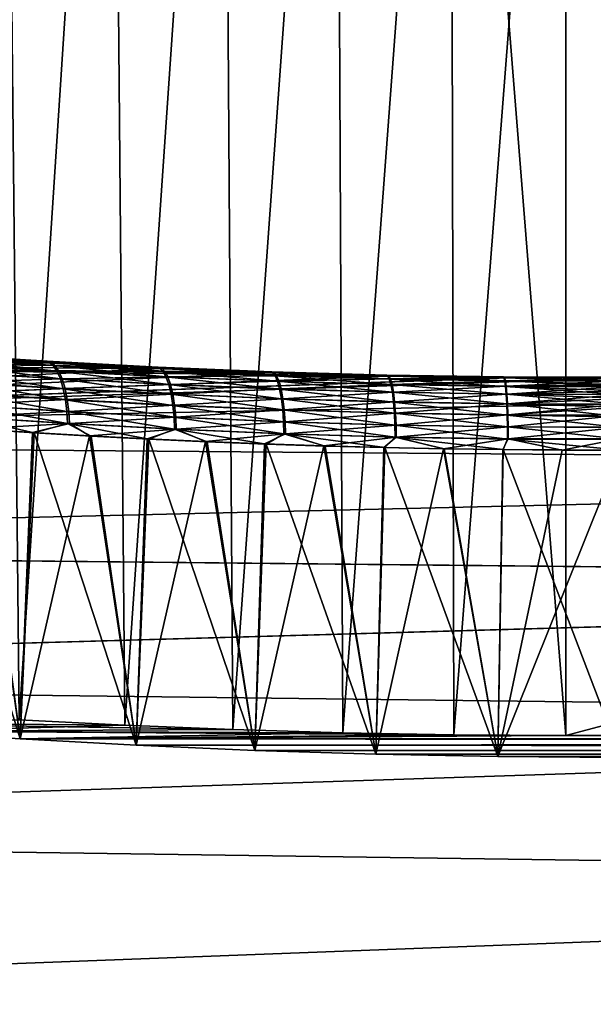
# Model space of a CAD drawing. Header units: metres. Extents: x -2 to 78, y -85 to 85.
# Tile 469 of 500: x 52.67 to 54.24, y 53.48 to 56.16. Entities that reach past the tile are written whole.
import ezdxf

# ---------------------------------------------------------------- set-up
doc = ezdxf.new("R2010")
doc.units = ezdxf.units.M
doc.layers.add('solid_20004802', color=7, linetype='CONTINUOUS')

msp = doc.modelspace()

# ---------------------------------------------------------------- linework, layer by layer
at = {"layer": 'solid_20004802'}
for points in [[(52.631954, 58.145981, -3.58792), (52.925621, 58.145981, -3.699292), (52.672421, 54.25354, -3.604892)], [(52.925621, 58.145981, 3.699292), (52.631954, 58.145981, 3.58792), (52.672421, 54.25354, 3.604892)], [(52.925621, 58.145981, -3.699292), (52.959625, 54.238853, -3.710472), (52.672421, 54.25354, -3.604892)], [(52.925621, 58.145981, 3.699292), (52.672421, 54.25354, 3.604892), (52.959625, 54.238853, 3.710472)], [(52.925621, 58.145981, -3.699292), (53.227295, 58.145981, -3.786673), (52.959625, 54.238853, -3.710472)], [(53.227295, 58.145981, 3.786673), (52.925621, 58.145981, 3.699292), (52.959625, 54.238853, 3.710472)], [(53.227295, 58.145981, -3.786673), (53.253811, 54.227013, -3.793111), (52.959625, 54.238853, -3.710472)], [(53.227295, 58.145981, 3.786673), (52.959625, 54.238853, 3.710472), (53.253811, 54.227013, 3.79311)], [(53.227295, 58.145981, -3.786673), (53.535019, 58.145981, -3.849496), (53.253811, 54.227013, -3.793111)], [(53.535019, 58.145981, 3.849496), (53.227295, 58.145981, 3.786673), (53.253811, 54.227013, 3.79311)], [(53.535019, 58.145981, -3.849496), (53.5532, 54.218372, -3.852406), (53.253811, 54.227013, -3.793111)], [(53.535019, 58.145981, 3.849496), (53.253811, 54.227013, 3.79311), (53.553196, 54.218372, 3.852406)], [(53.535019, 58.145981, -3.849496), (53.846806, 58.145981, -3.887353), (53.5532, 54.218372, -3.852406)], [(53.846806, 58.145981, 3.887353), (53.535019, 58.145981, 3.849496), (53.553196, 54.218372, 3.852406)], [(53.846806, 58.145981, 3.887353), (53.553196, 54.218372, 3.852406), (53.856075, 54.21312, 3.888091)], [(53.846806, 58.145981, -3.887353), (53.856075, 54.21312, -3.888091), (53.5532, 54.218372, -3.852406)], [(53.846806, 58.145981, -3.887353), (54.160625, 58.145981, -3.9), (53.856075, 54.21312, -3.888091)], [(53.846806, 58.145981, 3.887353), (53.856075, 54.21312, 3.888091), (54.160625, 54.211334, 3.9)], [(53.846806, 58.145981, 3.887353), (54.160625, 54.211334, 3.9), (54.160625, 58.145981, 3.9)], [(54.160625, 58.145981, -3.9), (54.160625, 54.211334, -3.9), (53.856075, 54.21312, -3.888091)], [(68.960625, 58.145981, -3.9), (68.960625, 54.211334, -3.9), (54.160625, 54.211334, -3.9)], [(54.160625, 58.145981, -3.9), (68.960625, 58.145981, -3.9), (54.160625, 54.211334, -3.9)], [(54.160625, 58.145981, 3.9), (54.160625, 54.211334, 3.9), (68.960625, 54.211334, 3.9)], [(54.160625, 58.145981, 3.9), (68.960625, 54.211334, 3.9), (68.960625, 58.145981, 3.9)], [(54.005024, 55.185162, -4.513051), (49.188503, 55.016632, -5.356757), (49.188503, 55.246319, -4.02883)], [(53.694511, 55.189705, -4.480579), (54.005024, 55.185162, -4.513051), (49.188503, 55.246319, -4.02883)], [(53.379265, 55.198013, -4.424584), (53.694511, 55.189705, -4.480579), (49.188503, 55.246319, -4.02883)], [(53.065426, 55.209942, -4.34515), (53.379265, 55.198013, -4.424584), (49.188503, 55.246319, -4.02883)], [(52.756107, 55.225201, -4.242862), (53.065426, 55.209942, -4.34515), (49.188503, 55.246319, -4.02883)], [(52.45401, 55.243473, -4.118111), (52.756107, 55.225201, -4.242862), (49.188503, 55.246319, -4.02883)], [(52.748245, 55.230263, 4.206928), (52.453747, 55.24847, 4.084369), (52.443611, 55.244488, 4.111214)], [(52.448597, 55.24831, -4.086118), (52.743122, 55.23003, -4.209064), (52.45401, 55.243473, -4.118111)], [(52.753883, 55.227303, -4.177981), (52.743122, 55.23003, -4.209064), (52.448597, 55.24831, -4.086118)], [(52.461323, 55.245365, -4.056255), (52.753883, 55.227303, -4.177981), (52.448597, 55.24831, -4.086118)], [(52.466393, 55.245525, 4.054505), (52.453747, 55.24847, 4.084369), (52.748245, 55.230263, 4.206928)], [(52.764732, 55.218533, -4.146171), (52.753883, 55.227303, -4.177981), (52.461323, 55.245365, -4.056255)], [(52.474152, 55.236427, -4.025652), (52.764732, 55.218533, -4.146171), (52.461323, 55.245365, -4.056255)], [(52.758919, 55.227535, 4.175843), (52.466393, 55.245525, 4.054505), (52.748245, 55.230263, 4.206928)], [(52.479153, 55.236588, 4.023904), (52.466393, 55.245525, 4.054505), (52.758919, 55.227535, 4.175843)], [(52.745132, 55.226093, 4.236928), (52.443611, 55.244488, 4.111214), (49.188503, 55.016624, 5.356791)], [(53.051403, 55.210762, 4.339764), (52.745132, 55.226093, 4.236928), (49.188503, 55.016624, 5.356791)], [(52.748245, 55.230263, 4.206928), (52.443611, 55.244488, 4.111214), (52.745132, 55.226093, 4.236928)], [(52.743122, 55.23003, -4.209064), (52.756107, 55.225201, -4.242862), (52.45401, 55.243473, -4.118111)], [(52.775135, 55.203392, -4.11516), (52.764732, 55.218533, -4.146171), (52.474152, 55.236427, -4.025652)], [(52.486454, 55.221191, -3.99576), (52.775135, 55.203392, -4.11516), (52.474152, 55.236427, -4.025652)], [(52.769695, 55.218765, 4.144033), (52.479153, 55.236588, 4.023904), (52.758919, 55.227535, 4.175843)], [(52.491398, 55.221348, 3.994016), (52.479153, 55.236588, 4.023904), (52.769695, 55.218765, 4.144033)], [(52.784523, 55.182159, -4.086604), (52.775135, 55.203392, -4.11516), (52.486454, 55.221191, -3.99576)], [(52.497562, 55.199947, -3.96815), (52.784523, 55.182159, -4.086604), (52.486454, 55.221191, -3.99576)], [(52.780041, 55.203621, 4.113027), (52.491398, 55.221348, 3.994016), (52.769695, 55.218765, 4.144033)], [(52.502468, 55.200108, 3.966416), (52.491398, 55.221348, 3.994016), (52.780041, 55.203621, 4.113027)], [(52.743122, 55.23003, -4.209064), (53.045918, 55.214367, -4.310959), (52.756107, 55.225201, -4.242862)], [(53.054718, 55.21183, -4.278833), (53.045918, 55.214367, -4.310959), (52.743122, 55.23003, -4.209064)], [(52.753883, 55.227303, -4.177981), (53.054718, 55.21183, -4.278833), (52.743122, 55.23003, -4.209064)], [(53.050747, 55.214642, 4.308658), (52.748245, 55.230263, 4.206928), (52.745132, 55.226093, 4.236928)], [(53.050747, 55.214642, 4.308658), (52.745132, 55.226093, 4.236928), (53.051403, 55.210762, 4.339764)], [(52.758919, 55.227535, 4.175843), (52.748245, 55.230263, 4.206928), (53.050747, 55.214642, 4.308658)], [(53.06358, 55.203201, -4.245992), (53.054718, 55.21183, -4.278833), (52.753883, 55.227303, -4.177981)], [(52.764732, 55.218533, -4.146171), (53.06358, 55.203201, -4.245992), (52.753883, 55.227303, -4.177981)], [(53.045918, 55.214367, -4.310959), (53.065426, 55.209942, -4.34515), (52.756107, 55.225201, -4.242862)], [(53.059464, 55.212105, 4.276526), (52.758919, 55.227535, 4.175843), (53.050747, 55.214642, 4.308658)], [(52.769695, 55.218765, 4.144033), (52.758919, 55.227535, 4.175843), (53.059464, 55.212105, 4.276526)], [(53.072052, 55.188137, -4.214032), (53.06358, 55.203201, -4.245992), (52.764732, 55.218533, -4.146171)], [(52.775135, 55.203392, -4.11516), (53.072052, 55.188137, -4.214032), (52.764732, 55.218533, -4.146171)], [(53.068253, 55.203476, 4.243685), (52.769695, 55.218765, 4.144033), (53.059464, 55.212105, 4.276526)], [(52.780041, 55.203621, 4.113027), (52.769695, 55.218765, 4.144033), (53.068253, 55.203476, 4.243685)], [(53.361881, 55.198738, 4.419817), (53.051403, 55.210762, 4.339764), (49.188503, 55.016624, 5.356791)], [(53.675793, 55.19022, 4.477126), (53.361881, 55.198738, 4.419817), (49.188503, 55.016624, 5.356791)], [(49.188503, 55.016624, 5.356791), (58.473949, 55.193329, 4.524064), (54.310116, 55.184143, 4.523994)], [(58.496902, 54.941986, 5.837459), (58.473949, 55.193329, 4.524064), (49.188503, 55.016624, 5.356791)], [(52.792389, 55.155769, -4.062022), (52.784523, 55.182159, -4.086604), (52.497562, 55.199947, -3.96815)], [(52.506886, 55.173618, -3.944274), (52.792389, 55.155769, -4.062022), (52.497562, 55.199947, -3.96815)], [(52.789391, 55.182392, 4.084482), (52.502468, 55.200108, 3.966416), (52.780041, 55.203621, 4.113027)], [(52.511772, 55.173775, 3.942552), (52.502468, 55.200108, 3.966416), (52.789391, 55.182392, 4.084482)], [(53.07967, 55.166916, -4.184681), (53.072052, 55.188137, -4.214032), (52.775135, 55.203392, -4.11516)], [(52.784523, 55.182159, -4.086604), (53.07967, 55.166916, -4.184681), (52.775135, 55.203392, -4.11516)], [(53.076672, 55.188412, 4.21173), (52.780041, 55.203621, 4.113027), (53.068253, 55.203476, 4.243685)], [(52.789391, 55.182392, 4.084482), (52.780041, 55.203621, 4.113027), (53.076672, 55.188412, 4.21173)], [(53.045918, 55.214367, -4.310959), (53.355511, 55.201763, -4.391159), (53.065426, 55.209942, -4.34515)], [(53.362328, 55.199383, -4.3582), (53.355511, 55.201763, -4.391159), (53.045918, 55.214367, -4.310959)], [(53.054718, 55.21183, -4.278833), (53.362328, 55.199383, -4.3582), (53.045918, 55.214367, -4.310959)], [(53.359737, 55.202049, 4.388948), (53.050747, 55.214642, 4.308658), (53.051403, 55.210762, 4.339764)], [(53.059464, 55.212105, 4.276526), (53.050747, 55.214642, 4.308658), (53.359737, 55.202049, 4.388948)], [(53.359737, 55.202049, 4.388948), (53.051403, 55.210762, 4.339764), (53.361881, 55.198738, 4.419817)], [(53.369164, 55.190872, -4.324537), (53.362328, 55.199383, -4.3582), (53.054718, 55.21183, -4.278833)], [(53.06358, 55.203201, -4.245992), (53.369164, 55.190872, -4.324537), (53.054718, 55.21183, -4.278833)], [(53.366478, 55.199669, 4.355984), (53.059464, 55.212105, 4.276526), (53.359737, 55.202049, 4.388948)], [(53.068253, 55.203476, 4.243685), (53.059464, 55.212105, 4.276526), (53.366478, 55.199669, 4.355984)], [(53.375668, 55.175873, -4.291822), (53.369164, 55.190872, -4.324537), (53.06358, 55.203201, -4.245992)], [(53.072052, 55.188137, -4.214032), (53.375668, 55.175873, -4.291822), (53.06358, 55.203201, -4.245992)], [(53.355511, 55.201763, -4.391159), (53.379265, 55.198013, -4.424584), (53.065426, 55.209942, -4.34515)], [(53.373249, 55.191154, 4.32232), (53.068253, 55.203476, 4.243685), (53.366478, 55.199669, 4.355984)], [(53.076672, 55.188412, 4.21173), (53.068253, 55.203476, 4.243685), (53.373249, 55.191154, 4.32232)], [(53.355511, 55.201763, -4.391159), (53.670418, 55.192677, -4.44902), (53.379265, 55.198013, -4.424584)], [(53.675167, 55.190411, -4.415482), (53.670418, 55.192677, -4.44902), (53.355511, 55.201763, -4.391159)], [(53.362328, 55.199383, -4.3582), (53.675167, 55.190411, -4.415482), (53.355511, 55.201763, -4.391159)], [(53.673672, 55.192924, 4.447199), (53.359737, 55.202049, 4.388948), (53.361881, 55.198738, 4.419817)], [(53.366478, 55.199669, 4.355984), (53.359737, 55.202049, 4.388948), (53.673672, 55.192924, 4.447199)], [(53.673672, 55.192924, 4.447199), (53.361881, 55.198738, 4.419817), (53.675793, 55.19022, 4.477126)], [(53.679901, 55.181984, -4.381242), (53.675167, 55.190411, -4.415482), (53.362328, 55.199383, -4.3582)], [(53.369164, 55.190872, -4.324537), (53.679901, 55.181984, -4.381242), (53.362328, 55.199383, -4.3582)], [(53.67836, 55.190659, 4.413655), (53.366478, 55.199669, 4.355984), (53.673672, 55.192924, 4.447199)], [(53.373249, 55.191154, 4.32232), (53.366478, 55.199669, 4.355984), (53.67836, 55.190659, 4.413655)], [(53.670418, 55.192677, -4.44902), (53.694511, 55.189705, -4.480579), (53.379265, 55.198013, -4.424584)], [(53.670418, 55.192677, -4.44902), (53.989128, 55.187546, -4.483912), (53.694511, 55.189705, -4.480579)], [(53.991642, 55.185349, -4.450099), (53.989128, 55.187546, -4.483912), (53.670418, 55.192677, -4.44902)], [(53.675167, 55.190411, -4.415482), (53.991642, 55.185349, -4.450099), (53.670418, 55.192677, -4.44902)], [(53.99099, 55.187698, 4.482815), (53.673672, 55.192924, 4.447199), (53.675793, 55.19022, 4.477126)], [(53.67836, 55.190659, 4.413655), (53.673672, 55.192924, 4.447199), (53.99099, 55.187698, 4.482815)], [(53.991917, 55.185329, 4.511844), (53.675793, 55.19022, 4.477126), (49.188503, 55.016624, 5.356791)], [(53.991917, 55.185329, 4.511844), (49.188503, 55.016624, 5.356791), (54.310116, 55.184143, 4.523994)], [(54.005024, 55.185162, -4.513051), (54.310116, 55.184475, -4.521986), (49.188503, 55.016632, -5.356757)], [(54.310116, 55.184475, -4.521986), (58.496902, 54.94215, -5.8367), (49.188503, 55.016632, -5.356757)], [(52.798378, 55.125652, -4.04254), (52.792389, 55.155769, -4.062022), (52.506886, 55.173618, -3.944274)], [(52.514011, 55.14362, -3.925216), (52.798378, 55.125652, -4.04254), (52.506886, 55.173618, -3.944274)], [(52.797237, 55.155998, 4.059915), (52.511772, 55.173775, 3.942552), (52.789391, 55.182392, 4.084482)], [(52.518902, 55.143776, 3.923508), (52.511772, 55.173775, 3.942552), (52.797237, 55.155998, 4.059915)], [(53.086018, 55.140472, -4.159517), (53.07967, 55.166916, -4.184681), (52.784523, 55.182159, -4.086604)], [(52.792389, 55.155769, -4.062022), (53.086018, 55.140472, -4.159517), (52.784523, 55.182159, -4.086604)], [(53.084251, 55.167191, 4.18239), (52.789391, 55.182392, 4.084482), (53.076672, 55.188412, 4.21173)], [(52.797237, 55.155998, 4.059915), (52.789391, 55.182392, 4.084482), (53.084251, 55.167191, 4.18239)], [(53.090584, 55.140747, 4.157243), (52.797237, 55.155998, 4.059915), (53.084251, 55.167191, 4.18239)], [(53.381474, 55.154659, -4.26184), (53.375668, 55.175873, -4.291822), (53.072052, 55.188137, -4.214032)], [(53.07967, 55.166916, -4.184681), (53.381474, 55.154659, -4.26184), (53.072052, 55.188137, -4.214032)], [(53.379704, 55.176155, 4.289609), (53.076672, 55.188412, 4.21173), (53.373249, 55.191154, 4.32232)], [(53.084251, 55.167191, 4.18239), (53.076672, 55.188412, 4.21173), (53.379704, 55.176155, 4.289609)], [(53.386261, 55.12817, -4.236218), (53.381474, 55.154659, -4.26184), (53.07967, 55.166916, -4.184681)], [(53.086018, 55.140472, -4.159517), (53.386261, 55.12817, -4.236218), (53.07967, 55.166916, -4.184681)], [(53.385475, 55.154945, 4.259638), (53.084251, 55.167191, 4.18239), (53.379704, 55.176155, 4.289609)], [(53.090584, 55.140747, 4.157243), (53.084251, 55.167191, 4.18239), (53.385475, 55.154945, 4.259638)], [(53.684364, 55.167034, -4.347992), (53.679901, 55.181984, -4.381242), (53.369164, 55.190872, -4.324537)], [(53.375668, 55.175873, -4.291822), (53.684364, 55.167034, -4.347992), (53.369164, 55.190872, -4.324537)], [(53.683041, 55.182232, 4.379414), (53.373249, 55.191154, 4.32232), (53.67836, 55.190659, 4.413655)], [(53.379704, 55.176155, 4.289609), (53.373249, 55.191154, 4.32232), (53.683041, 55.182232, 4.379414)], [(53.688313, 55.145832, -4.317559), (53.684364, 55.167034, -4.347992), (53.375668, 55.175873, -4.291822)], [(53.381474, 55.154659, -4.26184), (53.688313, 55.145832, -4.317559), (53.375668, 55.175873, -4.291822)], [(53.687469, 55.167282, 4.346167), (53.379704, 55.176155, 4.289609), (53.683041, 55.182232, 4.379414)], [(53.385475, 55.154945, 4.259638), (53.379704, 55.176155, 4.289609), (53.687469, 55.167282, 4.346167)], [(53.691387, 55.146076, 4.315742), (53.385475, 55.154945, 4.259638), (53.687469, 55.167282, 4.346167)], [(53.994129, 55.176979, -4.415571), (53.991642, 55.185349, -4.450099), (53.675167, 55.190411, -4.415482)], [(53.679901, 55.181984, -4.381242), (53.994129, 55.176979, -4.415571), (53.675167, 55.190411, -4.415482)], [(53.99099, 55.187698, 4.482815), (53.675793, 55.19022, 4.477126), (53.991917, 55.185329, 4.511844)], [(53.993469, 55.185505, 4.448998), (53.67836, 55.190659, 4.413655), (53.99099, 55.187698, 4.482815)], [(53.683041, 55.182232, 4.379414), (53.67836, 55.190659, 4.413655), (53.993469, 55.185505, 4.448998)], [(53.996456, 55.162064, -4.382037), (53.994129, 55.176979, -4.415571), (53.679901, 55.181984, -4.381242)], [(53.684364, 55.167034, -4.347992), (53.996456, 55.162064, -4.382037), (53.679901, 55.181984, -4.381242)], [(53.995926, 55.177135, 4.414468), (53.683041, 55.182232, 4.379414), (53.993469, 55.185505, 4.448998)], [(53.687469, 55.167282, 4.346167), (53.683041, 55.182232, 4.379414), (53.995926, 55.177135, 4.414468)], [(53.998489, 55.140862, -4.351346), (53.996456, 55.162064, -4.382037), (53.684364, 55.167034, -4.347992)], [(53.688313, 55.145832, -4.317559), (53.998489, 55.140862, -4.351346), (53.684364, 55.167034, -4.347992)], [(53.99823, 55.162216, 4.380937), (53.687469, 55.167282, 4.346167), (53.995926, 55.177135, 4.414468)], [(53.691387, 55.146076, 4.315742), (53.687469, 55.167282, 4.346167), (53.99823, 55.162216, 4.380937)], [(53.989128, 55.187546, -4.483912), (54.005024, 55.185162, -4.513051), (53.694511, 55.189705, -4.480579)], [(53.989128, 55.187546, -4.483912), (54.310108, 55.186848, -4.492815), (54.005024, 55.185162, -4.513051)], [(53.989128, 55.187546, -4.483912), (54.310116, 55.184643, -4.461494), (54.310108, 55.186848, -4.492815)], [(53.991642, 55.185349, -4.450099), (54.310116, 55.184643, -4.461494), (53.989128, 55.187546, -4.483912)], [(53.99099, 55.187698, 4.482815), (54.310116, 55.184143, 4.523994), (54.310108, 55.186813, 4.495163)], [(53.99099, 55.187698, 4.482815), (53.991917, 55.185329, 4.511844), (54.310116, 55.184143, 4.523994)], [(53.993469, 55.185505, 4.448998), (53.99099, 55.187698, 4.482815), (54.310108, 55.186813, 4.495163)], [(53.994129, 55.176979, -4.415571), (54.310135, 55.17627, -4.426963), (53.991642, 55.185349, -4.450099)], [(53.991642, 55.185349, -4.450099), (54.310135, 55.17627, -4.426963), (54.310116, 55.184643, -4.461494)], [(53.993469, 55.185505, 4.448998), (54.310108, 55.186813, 4.495163), (54.310116, 55.184643, 4.461493)], [(53.995926, 55.177135, 4.414468), (53.993469, 55.185505, 4.448998), (54.310116, 55.184643, 4.461493)], [(53.994129, 55.176979, -4.415571), (54.310177, 55.161381, -4.393483), (54.310165, 55.165783, -4.401808)], [(53.996456, 55.162064, -4.382037), (54.310177, 55.161381, -4.393483), (53.994129, 55.176979, -4.415571)], [(53.994129, 55.176979, -4.415571), (54.310165, 55.165783, -4.401808), (54.310135, 55.17627, -4.426963)], [(53.995926, 55.177135, 4.414468), (54.310116, 55.184643, 4.461493), (54.310135, 55.177544, 4.430844)], [(53.99823, 55.162216, 4.380937), (53.995926, 55.177135, 4.414468), (54.310135, 55.177544, 4.430844)], [(53.99823, 55.162216, 4.380937), (54.310135, 55.177544, 4.430844), (54.310165, 55.165775, 4.401786)], [(53.99823, 55.162216, 4.380937), (54.310165, 55.165775, 4.401786), (54.310177, 55.161381, 4.393483)], [(54.310108, 55.186848, -4.492815), (54.310116, 55.184475, -4.521986), (54.005024, 55.185162, -4.513051)], [(52.802338, 55.093513, -4.028722), (52.798378, 55.125652, -4.04254), (52.514011, 55.14362, -3.925216)], [(52.518753, 55.111622, -3.911535), (52.802338, 55.093513, -4.028722), (52.514011, 55.14362, -3.925216)], [(52.80323, 55.125881, 4.040452), (52.518902, 55.143776, 3.923508), (52.797237, 55.155998, 4.059915)], [(52.523666, 55.111778, 3.909844), (52.518902, 55.143776, 3.923508), (52.80323, 55.125881, 4.040452)], [(53.090809, 55.110256, -4.139699), (53.086018, 55.140472, -4.159517), (52.792389, 55.155769, -4.062022)], [(52.798378, 55.125652, -4.04254), (53.090809, 55.110256, -4.139699), (52.792389, 55.155769, -4.062022)], [(52.80323, 55.125881, 4.040452), (52.797237, 55.155998, 4.059915), (53.090584, 55.140747, 4.157243)], [(53.095379, 55.110531, 4.137446), (52.80323, 55.125881, 4.040452), (53.090584, 55.140747, 4.157243)], [(53.389812, 55.097874, -4.216143), (53.386261, 55.12817, -4.236218), (53.086018, 55.140472, -4.159517)], [(53.090809, 55.110256, -4.139699), (53.389812, 55.097874, -4.216143), (53.086018, 55.140472, -4.159517)], [(53.390247, 55.128452, 4.234032), (53.090584, 55.140747, 4.157243), (53.385475, 55.154945, 4.259638)], [(53.095379, 55.110531, 4.137446), (53.090584, 55.140747, 4.157243), (53.390247, 55.128452, 4.234032)], [(53.691517, 55.119308, -4.291603), (53.688313, 55.145832, -4.317559), (53.381474, 55.154659, -4.26184)], [(53.386261, 55.12817, -4.236218), (53.691517, 55.119308, -4.291603), (53.381474, 55.154659, -4.26184)], [(53.390247, 55.128452, 4.234032), (53.385475, 55.154945, 4.259638), (53.691387, 55.146076, 4.315742)], [(53.69458, 55.119556, 4.289799), (53.390247, 55.128452, 4.234032), (53.691387, 55.146076, 4.315742)], [(54.000111, 55.114323, -4.325176), (53.998489, 55.140862, -4.351346), (53.688313, 55.145832, -4.317559)], [(53.691517, 55.119308, -4.291603), (54.000111, 55.114323, -4.325176), (53.688313, 55.145832, -4.317559)], [(54.000248, 55.141018, 4.35025), (53.691387, 55.146076, 4.315742), (53.99823, 55.162216, 4.380937)], [(53.69458, 55.119556, 4.289799), (53.691387, 55.146076, 4.315742), (54.000248, 55.141018, 4.35025)], [(54.001862, 55.114479, 4.324089), (53.69458, 55.119556, 4.289799), (54.000248, 55.141018, 4.35025)], [(53.996456, 55.162064, -4.382037), (54.31023, 55.14019, -4.362754), (54.310207, 55.149612, -4.374931)], [(53.998489, 55.140862, -4.351346), (54.31023, 55.14019, -4.362754), (53.996456, 55.162064, -4.382037)], [(53.996456, 55.162064, -4.382037), (54.310207, 55.149612, -4.374931), (54.310177, 55.161381, -4.393483)], [(54.000248, 55.141018, 4.35025), (53.99823, 55.162216, 4.380937), (54.310177, 55.161381, 4.393483)], [(53.998489, 55.140862, -4.351346), (54.310299, 55.113655, -4.336496), (54.310261, 55.129471, -4.350945)], [(54.000111, 55.114323, -4.325176), (54.310299, 55.113655, -4.336496), (53.998489, 55.140862, -4.351346)], [(53.998489, 55.140862, -4.351346), (54.310261, 55.129471, -4.350945), (54.31023, 55.14019, -4.362754)], [(54.000248, 55.141018, 4.35025), (54.310177, 55.161381, 4.393483), (54.310207, 55.149601, 4.374915)], [(54.000248, 55.141018, 4.35025), (54.310207, 55.149601, 4.374915), (54.31023, 55.14019, 4.362755)], [(54.001862, 55.114479, 4.324089), (54.000248, 55.141018, 4.35025), (54.31023, 55.14019, 4.362755)], [(54.001862, 55.114479, 4.324089), (54.31023, 55.14019, 4.362755), (54.310261, 55.129456, 4.350932)], [(52.804321, 55.061035, -4.020557), (52.802338, 55.093513, -4.028722), (52.518753, 55.111622, -3.911535)], [(52.521168, 55.079288, -3.903244), (52.804321, 55.061035, -4.020557), (52.518753, 55.111622, -3.911535)], [(52.807217, 55.093742, 4.026657), (52.523666, 55.111778, 3.909844), (52.80323, 55.125881, 4.040452)], [(52.526119, 55.079445, 3.901572), (52.523666, 55.111778, 3.909844), (52.807217, 55.093742, 4.026657)], [(53.093922, 55.077995, -4.125798), (53.090809, 55.110256, -4.139699), (52.798378, 55.125652, -4.04254)], [(52.802338, 55.093513, -4.028722), (53.093922, 55.077995, -4.125798), (52.798378, 55.125652, -4.04254)], [(52.807217, 55.093742, 4.026657), (52.80323, 55.125881, 4.040452), (53.095379, 55.110531, 4.137446)], [(53.393806, 55.098156, 4.213977), (53.095379, 55.110531, 4.137446), (53.390247, 55.128452, 4.234032)], [(53.693832, 55.088955, -4.271329), (53.691517, 55.119308, -4.291603), (53.386261, 55.12817, -4.236218)], [(53.389812, 55.097874, -4.216143), (53.693832, 55.088955, -4.271329), (53.386261, 55.12817, -4.236218)], [(53.393806, 55.098156, 4.213977), (53.390247, 55.128452, 4.234032), (53.69458, 55.119556, 4.289799)], [(53.696907, 55.089199, 4.269544), (53.393806, 55.098156, 4.213977), (53.69458, 55.119556, 4.289799)], [(54.001251, 55.083931, -4.304748), (54.000111, 55.114323, -4.325176), (53.691517, 55.119308, -4.291603)], [(53.693832, 55.088955, -4.271329), (54.001251, 55.083931, -4.304748), (53.691517, 55.119308, -4.291603)], [(53.696907, 55.089199, 4.269544), (53.69458, 55.119556, 4.289799), (54.001862, 55.114479, 4.324089)], [(54.003006, 55.084084, 4.303671), (53.696907, 55.089199, 4.269544), (54.001862, 55.114479, 4.324089)], [(54.000111, 55.114323, -4.325176), (54.31039, 55.079208, -4.313763), (54.310322, 55.105797, -4.330375)], [(54.001251, 55.083931, -4.304748), (54.31039, 55.079208, -4.313763), (54.000111, 55.114323, -4.325176)], [(54.000111, 55.114323, -4.325176), (54.310322, 55.105797, -4.330375), (54.310299, 55.113655, -4.336496)], [(54.001862, 55.114479, 4.324089), (54.310261, 55.129456, 4.350932), (54.310299, 55.113655, 4.336496)], [(54.003006, 55.084084, 4.303671), (54.001862, 55.114479, 4.324089), (54.310299, 55.113655, 4.336496)], [(54.003006, 55.084084, 4.303671), (54.310299, 55.113655, 4.336496), (54.310322, 55.105778, 4.33036)], [(52.809246, 55.061264, 4.018515), (52.526119, 55.079445, 3.901572), (52.807217, 55.093742, 4.026657)], [(53.095406, 55.045395, -4.117774), (53.093922, 55.077995, -4.125798), (52.802338, 55.093513, -4.028722)], [(52.804321, 55.061035, -4.020557), (53.095406, 55.045395, -4.117774), (52.802338, 55.093513, -4.028722)], [(53.098518, 55.07827, 4.12357), (52.807217, 55.093742, 4.026657), (53.095379, 55.110531, 4.137446)], [(52.809246, 55.061264, 4.018515), (52.807217, 55.093742, 4.026657), (53.098518, 55.07827, 4.12357)], [(53.392048, 55.065517, -4.202184), (53.389812, 55.097874, -4.216143), (53.090809, 55.110256, -4.139699)], [(53.093922, 55.077995, -4.125798), (53.392048, 55.065517, -4.202184), (53.090809, 55.110256, -4.139699)], [(53.098518, 55.07827, 4.12357), (53.095379, 55.110531, 4.137446), (53.393806, 55.098156, 4.213977)], [(53.396069, 55.0658, 4.200044), (53.098518, 55.07827, 4.12357), (53.393806, 55.098156, 4.213977)], [(53.695217, 55.056519, -4.257315), (53.693832, 55.088955, -4.271329), (53.389812, 55.097874, -4.216143)], [(53.392048, 55.065517, -4.202184), (53.695217, 55.056519, -4.257315), (53.389812, 55.097874, -4.216143)], [(53.396069, 55.0658, 4.200044), (53.393806, 55.098156, 4.213977), (53.696907, 55.089199, 4.269544)], [(53.698311, 55.056767, 4.25555), (53.396069, 55.0658, 4.200044), (53.696907, 55.089199, 4.269544)], [(54.001888, 55.051449, -4.290641), (54.001251, 55.083931, -4.304748), (53.693832, 55.088955, -4.271329)], [(53.695217, 55.056519, -4.257315), (54.001888, 55.051449, -4.290641), (53.693832, 55.088955, -4.271329)], [(53.698311, 55.056767, 4.25555), (53.696907, 55.089199, 4.269544), (54.003006, 55.084084, 4.303671)], [(54.003006, 55.084084, 4.303671), (54.310322, 55.105778, 4.33036), (54.310379, 55.083305, 4.315956)], [(52.521168, 55.079288, -3.903244), (52.560482, 55.045689, -3.918599), (52.713287, 55.035793, -3.983238)], [(52.521168, 55.079288, -3.903244), (52.713287, 55.035793, -3.983238), (52.804321, 55.061035, -4.020557)], [(52.809246, 55.061264, 4.018515), (52.556274, 55.046078, 3.91672), (52.526119, 55.079445, 3.901572)], [(52.809246, 55.061264, 4.018515), (52.709011, 55.036182, 3.981525), (52.556274, 55.046078, 3.91672)], [(52.809246, 55.061264, 4.018515), (52.864014, 55.027153, 4.040339), (52.709011, 55.036182, 3.981525)], [(52.804321, 55.061035, -4.020557), (52.713287, 55.035793, -3.983238), (52.868336, 55.026764, -4.041881)], [(52.804321, 55.061035, -4.020557), (52.868336, 55.026764, -4.041881), (53.025528, 55.018585, -4.094497)], [(52.804321, 55.061035, -4.020557), (53.025528, 55.018585, -4.094497), (53.095406, 55.045395, -4.117774)], [(53.100048, 55.04567, 4.115573), (52.809246, 55.061264, 4.018515), (53.098518, 55.07827, 4.12357)], [(53.100048, 55.04567, 4.115573), (52.864014, 55.027153, 4.040339), (52.809246, 55.061264, 4.018515)], [(53.393013, 55.032818, -4.194285), (53.392048, 55.065517, -4.202184), (53.093922, 55.077995, -4.125798)], [(53.095406, 55.045395, -4.117774), (53.393013, 55.032818, -4.194285), (53.093922, 55.077995, -4.125798)], [(53.100048, 55.04567, 4.115573), (53.098518, 55.07827, 4.12357), (53.396069, 55.0658, 4.200044)], [(53.397072, 55.0331, 4.192172), (53.100048, 55.04567, 4.115573), (53.396069, 55.0658, 4.200044)], [(53.695713, 55.023746, -4.249485), (53.695217, 55.056519, -4.257315), (53.392048, 55.065517, -4.202184)], [(53.393013, 55.032818, -4.194285), (53.695713, 55.023746, -4.249485), (53.392048, 55.065517, -4.202184)], [(53.397072, 55.0331, 4.192172), (53.396069, 55.0658, 4.200044), (53.698311, 55.056767, 4.25555)], [(54.003654, 55.051605, 4.289578), (53.698311, 55.056767, 4.25555), (54.003006, 55.084084, 4.303671)], [(54.001251, 55.083931, -4.304748), (54.310463, 55.050381, -4.301518), (54.31039, 55.079208, -4.313763)], [(54.001888, 55.051449, -4.290641), (54.310463, 55.050381, -4.301518), (54.001251, 55.083931, -4.304748)], [(54.003654, 55.051605, 4.289578), (54.003006, 55.084084, 4.303671), (54.310379, 55.083305, 4.315956)], [(54.003654, 55.051605, 4.289578), (54.310379, 55.083305, 4.315956), (54.310463, 55.050755, 4.301645)], [(52.41016, 55.056282, -3.848043), (52.368832, 54.223228, -3.819199), (52.67511, 54.202362, -3.959824)], [(52.556274, 55.046078, 3.91672), (52.67511, 54.202362, 3.959824), (52.368832, 54.223228, 3.819199)], [(52.560482, 55.045689, -3.918599), (52.41016, 55.056282, -3.848043), (52.67511, 54.202362, -3.959824)], [(52.556274, 55.046078, 3.91672), (52.709011, 55.036182, 3.981525), (52.67511, 54.202362, 3.959824)], [(52.713287, 55.035793, -3.983238), (52.560482, 55.045689, -3.918599), (52.67511, 54.202362, -3.959824)], [(52.709011, 55.036182, 3.981525), (52.864014, 55.027153, 4.040339), (52.67511, 54.202362, 3.959824)], [(52.713287, 55.035793, -3.983238), (52.67511, 54.202362, -3.959824), (52.990738, 54.184578, -4.07576)], [(52.868336, 55.026764, -4.041881), (52.713287, 55.035793, -3.983238), (52.990738, 54.184578, -4.07576)], [(53.100048, 55.04567, 4.115573), (53.021061, 55.018986, 4.093097), (52.864014, 55.027153, 4.040339)], [(53.100048, 55.04567, 4.115573), (53.17989, 55.011677, 4.139723), (53.021061, 55.018986, 4.093097)], [(53.095406, 55.045395, -4.117774), (53.025528, 55.018585, -4.094497), (53.184456, 55.011269, -4.140964)], [(53.095406, 55.045395, -4.117774), (53.184456, 55.011269, -4.140964), (53.34454, 55.004944, -4.181153)], [(53.095406, 55.045395, -4.117774), (53.34454, 55.004944, -4.181153), (53.393013, 55.032818, -4.194285)], [(53.397072, 55.0331, 4.192172), (53.17989, 55.011677, 4.139723), (53.100048, 55.04567, 4.115573)], [(53.397072, 55.0331, 4.192172), (53.340202, 55.005333, 4.180152), (53.17989, 55.011677, 4.139723)], [(53.397072, 55.0331, 4.192172), (53.502094, 54.999928, 4.214411), (53.340202, 55.005333, 4.180152)], [(53.393013, 55.032818, -4.194285), (53.34454, 55.004944, -4.181153), (53.505638, 54.999611, -4.215087)], [(53.393013, 55.032818, -4.194285), (53.505638, 54.999611, -4.215087), (53.667389, 54.995262, -4.242745)], [(53.393013, 55.032818, -4.194285), (53.667389, 54.995262, -4.242745), (53.695713, 55.023746, -4.249485)], [(53.698837, 55.023991, 4.247744), (53.397072, 55.0331, 4.192172), (53.698311, 55.056767, 4.25555)], [(53.698837, 55.023991, 4.247744), (53.502094, 54.999928, 4.214411), (53.397072, 55.0331, 4.192172)], [(54.002048, 55.018627, -4.28278), (54.001888, 55.051449, -4.290641), (53.695217, 55.056519, -4.257315)], [(53.695713, 55.023746, -4.249485), (54.002048, 55.018627, -4.28278), (53.695217, 55.056519, -4.257315)], [(53.698837, 55.023991, 4.247744), (53.698311, 55.056767, 4.25555), (54.003654, 55.051605, 4.289578)], [(54.003838, 55.01878, 4.281731), (53.698837, 55.023991, 4.247744), (54.003654, 55.051605, 4.289578)], [(54.002048, 55.018627, -4.28278), (54.310551, 55.017944, -4.293593), (54.001888, 55.051449, -4.290641)], [(54.001888, 55.051449, -4.290641), (54.310551, 55.017944, -4.293593), (54.310463, 55.050381, -4.301518)], [(54.003838, 55.01878, 4.281731), (54.003654, 55.051605, 4.289578), (54.310463, 55.050755, 4.301645)], [(54.003838, 55.01878, 4.281731), (54.310463, 55.050755, 4.301645), (54.310543, 55.019779, 4.293891)], [(58.496902, 54.94215, -5.8367), (49.188503, 54.722267, -6.67186), (49.188503, 55.016632, -5.356757)], [(58.496902, 54.941986, 5.837459), (49.188503, 55.016624, 5.356791), (49.188503, 54.722256, 6.671902)], [(52.864014, 55.027153, 4.040339), (52.990738, 54.184578, 4.07576), (52.67511, 54.202362, 3.959824)], [(52.864014, 55.027153, 4.040339), (53.021061, 55.018986, 4.093097), (52.990738, 54.184578, 4.07576)], [(53.025528, 55.018585, -4.094497), (52.868336, 55.026764, -4.041881), (52.990738, 54.184578, -4.07576)], [(53.021061, 55.018986, 4.093097), (53.17989, 55.011677, 4.139723), (52.990738, 54.184578, 4.07576)], [(53.025528, 55.018585, -4.094497), (52.990738, 54.184578, -4.07576), (53.314171, 54.170288, -4.16653)], [(53.17989, 55.011677, 4.139723), (53.314171, 54.170288, 4.16653), (52.990738, 54.184578, 4.07576)], [(53.184456, 55.011269, -4.140964), (53.025528, 55.018585, -4.094497), (53.314171, 54.170288, -4.16653)], [(53.17989, 55.011677, 4.139723), (53.340202, 55.005333, 4.180152), (53.314171, 54.170288, 4.16653)], [(53.34454, 55.004944, -4.181153), (53.184456, 55.011269, -4.140964), (53.314171, 54.170288, -4.16653)], [(53.340202, 55.005333, 4.180152), (53.502094, 54.999928, 4.214411), (53.314171, 54.170288, 4.16653)], [(53.34454, 55.004944, -4.181153), (53.314171, 54.170288, -4.16653), (53.643204, 54.159843, -4.231614)], [(53.505638, 54.999611, -4.215087), (53.34454, 55.004944, -4.181153), (53.643204, 54.159843, -4.231614)], [(53.698837, 55.023991, 4.247744), (53.664928, 54.995487, 4.242373), (53.502094, 54.999928, 4.214411)], [(53.698837, 55.023991, 4.247744), (53.827515, 54.992126, 4.263919), (53.664928, 54.995487, 4.242373)], [(53.695713, 55.023746, -4.249485), (53.667389, 54.995262, -4.242745), (53.829041, 54.991985, -4.264091)], [(53.695713, 55.023746, -4.249485), (53.829041, 54.991985, -4.264091), (53.990208, 54.989792, -4.279201)], [(53.695713, 55.023746, -4.249485), (53.990208, 54.989792, -4.279201), (54.002048, 55.018627, -4.28278)], [(54.003838, 55.01878, 4.281731), (53.827515, 54.992126, 4.263919), (53.698837, 55.023991, 4.247744)], [(54.003838, 55.01878, 4.281731), (53.989334, 54.989876, 4.279136), (53.827515, 54.992126, 4.263919)], [(54.003838, 55.01878, 4.281731), (54.150448, 54.988701, 4.28818), (53.989334, 54.989876, 4.279136)], [(54.002048, 55.018627, -4.28278), (53.990208, 54.989792, -4.279201), (54.310623, 54.988602, -4.29117)], [(54.002048, 55.018627, -4.28278), (54.310623, 54.988602, -4.29117), (54.310551, 55.017944, -4.293593)], [(54.003838, 55.01878, 4.281731), (54.310543, 55.019779, 4.293891), (54.150448, 54.988701, 4.28818)], [(54.310543, 55.019779, 4.293891), (54.310623, 54.988602, 4.29117), (54.150448, 54.988701, 4.28818)], [(53.502094, 54.999928, 4.214411), (53.643204, 54.159843, 4.231614), (53.314171, 54.170288, 4.16653)], [(53.502094, 54.999928, 4.214411), (53.664928, 54.995487, 4.242373), (53.643204, 54.159843, 4.231614)], [(53.667389, 54.995262, -4.242745), (53.505638, 54.999611, -4.215087), (53.643204, 54.159843, -4.231614)], [(53.664928, 54.995487, 4.242373), (53.827515, 54.992126, 4.263919), (53.643204, 54.159843, 4.231614)], [(53.667389, 54.995262, -4.242745), (53.643204, 54.159843, -4.231614), (53.97562, 54.153481, -4.270759)], [(53.827515, 54.992126, 4.263919), (53.97562, 54.153481, 4.270759), (53.643204, 54.159843, 4.231614)], [(53.829041, 54.991985, -4.264091), (53.667389, 54.995262, -4.242745), (53.97562, 54.153481, -4.270759)], [(53.827515, 54.992126, 4.263919), (53.989334, 54.989876, 4.279136), (53.97562, 54.153481, 4.270759)], [(53.990208, 54.989792, -4.279201), (53.829041, 54.991985, -4.264091), (53.97562, 54.153481, -4.270759)], [(53.989334, 54.989876, 4.279136), (54.150448, 54.988701, 4.28818), (53.97562, 54.153481, 4.270759)], [(53.990208, 54.989792, -4.279201), (53.97562, 54.153481, -4.270759), (54.310623, 54.15134, -4.283863)], [(54.150448, 54.988701, 4.28818), (54.310623, 54.988602, 4.29117), (53.97562, 54.153481, 4.270759)], [(53.97562, 54.153481, 4.270759), (54.310623, 54.988602, 4.29117), (54.310623, 54.15134, 4.283863)], [(53.990208, 54.989792, -4.279201), (54.310623, 54.15134, -4.283863), (54.310623, 54.988602, -4.29117)], [(58.496902, 54.94215, -5.8367), (58.496902, 54.627445, -7.136226), (49.188503, 54.722267, -6.67186)], [(58.496902, 54.627247, 7.136962), (58.496902, 54.941986, 5.837459), (49.188503, 54.722256, 6.671902)], [(58.496902, 54.627445, -7.136226), (49.188503, 54.363926, -7.97099), (49.188503, 54.722267, -6.67186)], [(58.496902, 54.627247, 7.136962), (49.188503, 54.722256, 6.671902), (49.188503, 54.363911, 7.97104)], [(58.496902, 54.627445, -7.136226), (58.496902, 54.250095, -8.418964), (49.188503, 54.363926, -7.97099)], [(58.496902, 54.249866, 8.419676), (58.496902, 54.627247, 7.136962), (49.188503, 54.363911, 7.97104)], [(58.496902, 54.250095, -8.418964), (49.188503, 53.942467, -9.251037), (49.188503, 54.363926, -7.97099)], [(58.496902, 54.249866, 8.419676), (49.188503, 54.363911, 7.97104), (49.188503, 53.942448, 9.251094)], [(52.672421, 54.25354, -3.604892), (52.959625, 54.238853, -3.710472), (52.074017, 54.246674, -3.654598)], [(52.959625, 54.238853, 3.710472), (52.672421, 54.25354, 3.604892), (52.074017, 54.246674, 3.654598)], [(58.496902, 54.250095, -8.418964), (58.496902, 53.810993, -9.681895), (49.188503, 53.942467, -9.251037)], [(58.496902, 53.810738, 9.682582), (58.496902, 54.249866, 8.419676), (49.188503, 53.942448, 9.251094)], [(53.253811, 54.227013, -3.793111), (52.368832, 54.223228, -3.819199), (52.074017, 54.246674, -3.654598)], [(52.959625, 54.238853, -3.710472), (53.253811, 54.227013, -3.793111), (52.074017, 54.246674, -3.654598)], [(52.959625, 54.238853, 3.710472), (52.074017, 54.246674, 3.654598), (52.368832, 54.223228, 3.819199)], [(53.253811, 54.227013, 3.79311), (52.959625, 54.238853, 3.710472), (52.368832, 54.223228, 3.819199)], [(53.253811, 54.227013, -3.793111), (53.5532, 54.218372, -3.852406), (52.368832, 54.223228, -3.819199)], [(53.553196, 54.218372, 3.852406), (53.253811, 54.227013, 3.79311), (52.368832, 54.223228, 3.819199)], [(53.856075, 54.21312, -3.888091), (52.67511, 54.202362, -3.959824), (52.368832, 54.223228, -3.819199)], [(53.5532, 54.218372, -3.852406), (53.856075, 54.21312, -3.888091), (52.368832, 54.223228, -3.819199)], [(53.553196, 54.218372, 3.852406), (52.368832, 54.223228, 3.819199), (52.67511, 54.202362, 3.959824)], [(53.856075, 54.21312, 3.888091), (53.553196, 54.218372, 3.852406), (52.67511, 54.202362, 3.959824)], [(53.856075, 54.21312, -3.888091), (54.160625, 54.211334, -3.9), (52.67511, 54.202362, -3.959824)], [(54.160625, 54.211334, 3.9), (53.856075, 54.21312, 3.888091), (52.67511, 54.202362, 3.959824)], [(68.960625, 54.211334, 3.9), (52.67511, 54.202362, 3.959824), (70.846138, 54.202362, 3.959824)], [(54.160625, 54.211334, -3.9), (70.846138, 54.202362, -3.959824), (52.67511, 54.202362, -3.959824)], [(68.960625, 54.211334, 3.9), (54.160625, 54.211334, 3.9), (52.67511, 54.202362, 3.959824)], [(52.990738, 54.184578, 4.07576), (70.846138, 54.202362, 3.959824), (52.67511, 54.202362, 3.959824)], [(52.67511, 54.202362, -3.959824), (70.846138, 54.202362, -3.959824), (70.53051, 54.184578, -4.07576)], [(52.67511, 54.202362, -3.959824), (70.53051, 54.184578, -4.07576), (52.990738, 54.184578, -4.07576)], [(52.990738, 54.184578, 4.07576), (70.53051, 54.184578, 4.07576), (70.846138, 54.202362, 3.959824)], [(54.160625, 54.211334, -3.9), (68.960625, 54.211334, -3.9), (70.846138, 54.202362, -3.959824)], [(53.314171, 54.170288, 4.16653), (70.53051, 54.184578, 4.07576), (52.990738, 54.184578, 4.07576)], [(52.990738, 54.184578, -4.07576), (70.53051, 54.184578, -4.07576), (70.207077, 54.170288, -4.16653)], [(52.990738, 54.184578, -4.07576), (70.207077, 54.170288, -4.16653), (53.314171, 54.170288, -4.16653)], [(53.314171, 54.170288, 4.16653), (70.207077, 54.170288, 4.16653), (70.53051, 54.184578, 4.07576)], [(53.643204, 54.159843, 4.231614), (70.207077, 54.170288, 4.16653), (53.314171, 54.170288, 4.16653)], [(53.314171, 54.170288, -4.16653), (70.207077, 54.170288, -4.16653), (69.878044, 54.159843, -4.231614)], [(53.314171, 54.170288, -4.16653), (69.878044, 54.159843, -4.231614), (53.643204, 54.159843, -4.231614)], [(53.643204, 54.159843, 4.231614), (69.878044, 54.159843, 4.231614), (70.207077, 54.170288, 4.16653)], [(53.97562, 54.153481, 4.270759), (69.878044, 54.159843, 4.231614), (53.643204, 54.159843, 4.231614)], [(53.643204, 54.159843, -4.231614), (69.878044, 54.159843, -4.231614), (69.545631, 54.153481, -4.270759)], [(53.643204, 54.159843, -4.231614), (69.545631, 54.153481, -4.270759), (53.97562, 54.153481, -4.270759)], [(53.97562, 54.153481, 4.270759), (69.545631, 54.153481, 4.270759), (69.878044, 54.159843, 4.231614)], [(53.97562, 54.153481, 4.270759), (54.310623, 54.15134, 4.283863), (69.545631, 54.153481, 4.270759)], [(53.97562, 54.153481, -4.270759), (69.545631, 54.153481, -4.270759), (69.210625, 54.15134, -4.283863)], [(53.97562, 54.153481, -4.270759), (69.210625, 54.15134, -4.283863), (54.310623, 54.15134, -4.283863)], [(58.496902, 53.810993, -9.681895), (49.188503, 53.4589, -10.508935), (49.188503, 53.942467, -9.251037)], [(58.496902, 53.810738, 9.682582), (49.188503, 53.942448, 9.251094), (49.188503, 53.458874, 10.508999)], [(58.496902, 53.810993, -9.681895), (58.496902, 53.311169, -10.92205), (49.188503, 53.4589, -10.508935)], [(58.496902, 53.310886, 10.92271), (58.496902, 53.810738, 9.682582), (49.188503, 53.458874, 10.508999)]]:
    msp.add_3dface(points, dxfattribs=at)

doc.saveas('drawing.dxf')
